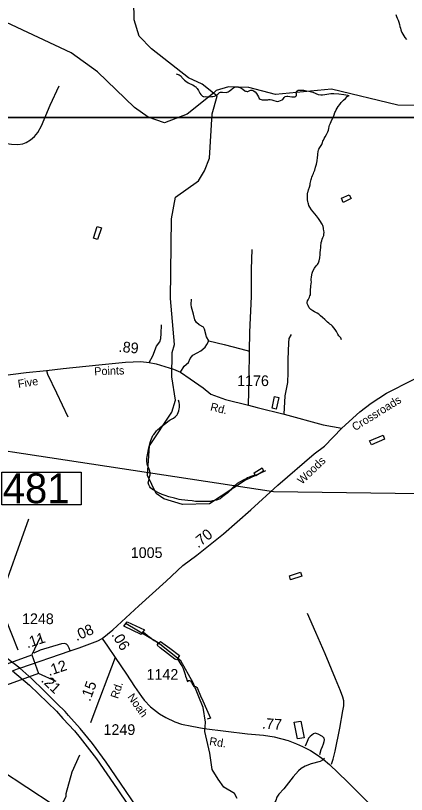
# Model space of a CAD drawing. Extents: x 2082433 to 2279600, y 546599 to 755198.
# Drawn here: x 2159193 to 2163771, y 578053 to 587174 of the extents above; entities that cross this region are included whole.
import ezdxf

# ---------------------------------------------------------------- set-up
doc = ezdxf.new("R2010")
doc.units = 0
for name, color, linetype in [('Exist Boundary Political Fire Districts', 7, 'Continuous'), ('Exist Hydrographic Creek Single Shore', 7, 'Continuous'), ('Exist Hydrographic Misc Water Feature', 7, 'Continuous'), ('Exist Road Non-System Type 51', 7, 'Continuous'), ('Exist Road Primary Interstate Divided Center Attributed', 7, 'Continuous'), ('Exist Road Secondary Mileage Hundredths English Label', 7, 'Continuous'), ('Exist Road Secondary Structure Standard Bridge CELL', 7, 'Continuous'), ('Exist Road Secondary Structure Standard Bridge Number Label', 7, 'Continuous'), ('Exist Road Secondary Type 51 Attributed', 7, 'Continuous'), ('Exist Road Secondary Type 51 Label', 7, 'Continuous'), ('Exist Road Secondary Type 51 Number Label', 7, 'Continuous'), ('Map Preparation Inset Cut Line', 7, 'Continuous')]:
    doc.layers.add(name, color=color, linetype=linetype)

msp = doc.modelspace()

# ---------------------------------------------------------------- linework, layer by layer
at = {"layer": 'Exist Boundary Political Fire Districts'}
msp.add_lwpolyline([(2156045.8, 582536.1), (2162215, 581602.2), (2166199.7, 581546), (2171562.1, 577419.8), (2171565.7, 577419.7), (2171748.4, 577413.3), (2171931.6, 577404.5), (2172114.5, 577393.2), (2172311.9, 577379.3), (2172381.2, 577369.3), (2172495.2, 577343.9), (2172561.1, 577323.9), (2172671, 577281.8), (2172779.2, 577227.5), (2172880.9, 577163.7), (2172977.5, 577089.7), (2173065.3, 577007.2), (2173144, 576918.7), (2173143.2, 576203.2), (2173430.5, 576262.8), (2177377.7, 577081.9)], dxfattribs=at)
at = {"layer": 'Exist Hydrographic Creek Single Shore'}
for points in [[(2161510.5, 586264.5), (2161376.4, 586372.1), (2161218.5, 586444.2), (2160783.4, 586784.4), (2160640.4, 586934.8), (2160581.4, 587126.3), (2160569.5, 587792.4), (2160535.5, 587898.1), (2160476.4, 589490.2), (2160491.4, 589765.4), (2160614.4, 590097.6), (2161010.4, 590785), (2161092.4, 591068.7), (2161090.3, 591367.2), (2160980.4, 591668), (2160710.4, 591909.6)], [(2161510.5, 586264.5), (2161203.5, 586021.3), (2160937.4, 585918.5), (2160746.5, 585984.7), (2160587.3, 586099.4), (2160151.4, 586515), (2159842.4, 586737.8), (2158948.3, 587156), (2158815.5, 587171.9)], [(2166925.6, 586220.5), (2166718.4, 586320.1), (2166419.8, 586382.1), (2166242.6, 586306.6), (2165335.6, 586095.3), (2165127.5, 586076.5), (2164376.6, 586154), (2163927.5, 586120.4), (2163669.5, 586125.6), (2162893.4, 586311.9), (2162235.4, 586249.8), (2161926.6, 586331.5), (2161685.4, 586339.7), (2161543.5, 586296.6), (2161510.5, 586264.5)], [(2161787.4, 578006.6), (2161758.1, 578062), (2161632.6, 578138.6), (2161564.2, 578233.1), (2161494.1, 578345.5), (2161466.4, 578537.7), (2161407.8, 578788.6), (2161415.9, 578899.4), (2161389.9, 579072.1), (2161272.6, 579358.9), (2161129.2, 579616.3), (2160863.3, 579828.5), (2160487.3, 580049.7)], [(2159633.4, 577931.1), (2159014.3, 578337.2)]]:
    msp.add_lwpolyline(points, dxfattribs=at)
at = {"layer": 'Exist Hydrographic Misc Water Feature'}
for points in [[(2163645.4, 587185.9), (2163655.4, 587162.1), (2163662.2, 587144), (2163671.9, 587119.8), (2163680.1, 587095.9), (2163688.3, 587070), (2163694.4, 587046.3), (2163700.4, 587028.3), (2163706.7, 587008.3), (2163710.4, 586994.4), (2163718.4, 586976.1), (2163727, 586956.2), (2163739.1, 586936.5), (2163752.6, 586916.6), (2163771.1, 586894.7)], [(2161074.5, 586493.7), (2161096.6, 586485.5), (2161108.3, 586479.7), (2161120.2, 586471.8), (2161130.2, 586463.8), (2161136.6, 586455.9), (2161140.9, 586448), (2161146.6, 586441.9), (2161158.7, 586429.9), (2161172.9, 586418), (2161186.6, 586406.2), (2161215.1, 586388.5), (2161239.1, 586376.8), (2161267.4, 586362.8), (2161284.8, 586350.8), (2161294.9, 586344.8), (2161302.9, 586339.2), (2161309.2, 586333), (2161319.1, 586318.9), (2161333.4, 586297.3), (2161351.9, 586265.2), (2161363.6, 586249.3), (2161373.4, 586239.3), (2161383.7, 586231.7), (2161393.7, 586225.7), (2161397.6, 586223.5)], [(2161565.4, 586258.5), (2161569.5, 586260.4), (2161573.6, 586266.6), (2161581.1, 586274.4), (2161593.4, 586276.6), (2161605.3, 586276.8), (2161615.2, 586276.6), (2161663.4, 586272.9), (2161671.4, 586277), (2161681.4, 586281.1), (2161693.3, 586289.1), (2161709.1, 586299.3), (2161725.1, 586311.4), (2161735.1, 586321.3), (2161745.2, 586329.5), (2161761, 586337.7), (2161780.9, 586339.5), (2161802.6, 586337.8), (2161829.1, 586327.8), (2161855.1, 586314.1), (2161879.1, 586294.2), (2161886.9, 586290.2), (2161893.4, 586288.5), (2161903.3, 586286.1), (2161913.1, 586286.3), (2161921.1, 586288.3), (2161937.1, 586298.5), (2161949, 586300.7), (2161965.2, 586300.7), (2161981.2, 586294.7), (2161999.2, 586283), (2162015.4, 586261.1), (2162037.8, 586221.2), (2162047.4, 586203.1), (2162057.7, 586195.1), (2162067.7, 586189.5), (2162079.8, 586187.3), (2162101.6, 586185.6), (2162125.4, 586185.7), (2162147.7, 586187.5), (2162157.5, 586189.7), (2162173.5, 586192.1), (2162195.5, 586188), (2162217.6, 586180.2), (2162243.9, 586172.2), (2162259.9, 586168.5), (2162277.9, 586172.3), (2162295.5, 586178.6), (2162313.4, 586186.8), (2162323.8, 586192.5), (2162339.4, 586212.9), (2162351.3, 586224.9), (2162369.4, 586229), (2162383.3, 586229), (2162405.7, 586227.2), (2162429.6, 586223.2), (2162451.4, 586221.5), (2162461.6, 586223.7), (2162475.4, 586229.7), (2162481.3, 586239.8), (2162481.3, 586247.4), (2162481.3, 586257.6), (2162479.1, 586269.7), (2162483, 586285.7), (2162491.2, 586293.8), (2162502.6, 586299.7), (2162523.2, 586301.9), (2162544.7, 586301.9), (2162568.9, 586301.9), (2162600.9, 586294.2), (2162627.1, 586288.2), (2162656.8, 586280.5), (2162672.6, 586276.5), (2162737.4, 586248.9), (2162767.4, 586245.1), (2162787.3, 586247.4), (2162813.1, 586249.6), (2162839.3, 586253.7), (2162887.1, 586259.9), (2162919.1, 586260), (2162977.1, 586256.4), (2163037, 586248.6), (2163085.4, 586242.9), (2163101.2, 586238.9)], [(2162118.5, 581843.5), (2161886.3, 581733.3), (2161462.5, 581456.5), (2161146.3, 581446.5), (2160929.4, 581513.2), (2160837.5, 581577.4), (2160736.4, 581786.1), (2160759.4, 582136.6), (2161023.5, 582528.2), (2161064.5, 582671.7), (2161021.4, 582944.8), (2161027.4, 583230.1), (2161052.4, 583321.4), (2161007.5, 583860.3), (2161019.4, 584794.9), (2161067.4, 585046.6), (2161333.5, 585238), (2161407.3, 585354.6), (2161464.4, 585504.3), (2161495.5, 586022), (2161552.5, 586230.8), (2161510.5, 586264.5)], [(2161397.6, 586223.5), (2161417.5, 586225.7), (2161437.6, 586223.9), (2161461.4, 586224), (2161485.6, 586226), (2161503.4, 586226.1), (2161523.7, 586230.4), (2161543.8, 586238.3), (2161551.6, 586244.4), (2161565, 586252.4), (2161565.4, 586258.5)], [(2162686, 585341), (2162696, 585363), (2162705.9, 585399.1), (2162715.7, 585435.4), (2162725.5, 585473.3), (2162730.9, 585511.4), (2162733.1, 585539.4), (2162732.7, 585555.3), (2162736.8, 585579.4), (2162740.7, 585603.2), (2162744.6, 585611.1), (2162754.5, 585629.5), (2162764.5, 585641.3), (2162772.5, 585651.5), (2162778.4, 585663.6), (2162782.5, 585675.5), (2162786.2, 585689.5), (2162790.1, 585703.5), (2162798.1, 585715.7), (2162808, 585735.7), (2162817.6, 585753.7), (2162835.7, 585779.8), (2162843.9, 585795.6), (2162851.6, 585811.9), (2162857.4, 585831.7), (2162861.7, 585851.7), (2162865.2, 585875.9), (2162869.3, 585889.9), (2162880.8, 585916.1), (2162898.6, 585954), (2162912.8, 585982.3), (2162924.6, 586010.1), (2162933.9, 586038.3), (2162940, 586052.4), (2162946.2, 586068.5), (2162958.1, 586088.2), (2162972, 586108.4), (2162989.6, 586132.5), (2163007.7, 586156.5), (2163035.4, 586184.8), (2163055.3, 586204.9), (2163077.2, 586227.1), (2163101.2, 586238.9)], [(2162968.7, 583443.3), (2162950.7, 583475.2), (2162934.7, 583499.1), (2162920.3, 583517.1), (2162906.2, 583535.1), (2162890.2, 583550.9), (2162874.4, 583560.5), (2162860.3, 583572.8), (2162846.1, 583584.7), (2162814.1, 583614.3), (2162785.8, 583638.4), (2162765.7, 583658.1), (2162743.6, 583676), (2162723.5, 583688), (2162695.4, 583705.6), (2162675.3, 583717.6), (2162661.2, 583725.4), (2162651.1, 583733.4), (2162643.1, 583741.5), (2162633.3, 583751.5), (2162618.9, 583777.2), (2162606.8, 583801.3), (2162606.8, 583807.4), (2162606.8, 583815.1), (2162612.6, 583833.3), (2162618.7, 583845.4), (2162624.7, 583853.4), (2162634.3, 583875.5), (2162640.4, 583891.1), (2162646.6, 583905.2), (2162648.2, 583917.5), (2162648.2, 583935.4), (2162648.2, 583953.2), (2162647.8, 583971.2), (2162649.9, 583991.5), (2162651.5, 584009.5), (2162655.6, 584033.2), (2162657.5, 584055.2), (2162655.6, 584071.3), (2162655.4, 584083.1), (2162657.1, 584113.3), (2162666.9, 584157.2), (2162674.9, 584179.5), (2162694.4, 584215.5), (2162714.5, 584243.7), (2162730.3, 584259.6), (2162736.2, 584271.7), (2162742.1, 584279.7), (2162749.9, 584301.6), (2162756.1, 584338), (2162759.8, 584378), (2162761.2, 584399.7), (2162763.5, 584427.8), (2162767, 584460.1), (2162769, 584481.6), (2162770.9, 584503.6), (2162772.9, 584517.9), (2162778.9, 584535.7), (2162784.4, 584553.9), (2162792.4, 584573.8), (2162802.2, 584599.9), (2162804.3, 584614.2), (2162805.9, 584632.2), (2162803.9, 584656), (2162800.2, 584674), (2162797.9, 584684.1), (2162793.6, 584705.8), (2162789.7, 584715.8), (2162783.6, 584730.1), (2162777.4, 584741.9), (2162765.5, 584761.6), (2162755.5, 584775.7), (2162739.1, 584799.6), (2162719, 584827.4), (2162697, 584853.4), (2162676.7, 584875.1), (2162658.7, 584899), (2162640.6, 584928.9), (2162628.3, 584949), (2162622.4, 584968.9), (2162618.3, 584982.9), (2162614.2, 584996.9), (2162612.1, 585014.7), (2162611.9, 585028.9), (2162612.1, 585050.8), (2162612.1, 585070.6), (2162613.4, 585086.7), (2162617.7, 585104.7), (2162619.9, 585114.9), (2162625.5, 585132.7), (2162634.9, 585164.9), (2162643.1, 585190.9), (2162645, 585208.9), (2162649.1, 585239), (2162654.6, 585254.8), (2162658.7, 585266.8), (2162662.4, 585280.8), (2162670.4, 585303.2), (2162680.4, 585325.2), (2162686, 585341)], [(2163099.6, 585075.7), (2163124.2, 585031.8), (2163028.2, 584987.1), (2163009.9, 585034.9), (2163099.6, 585075.7)], [(2160200.9, 584689.4), (2160153.6, 584553.4), (2160105.2, 584568.8), (2160146.6, 584703.2), (2160200.9, 584689.4)], [(2163011, 583375.6), (2163005.2, 583389.5), (2163000.9, 583399.5), (2162987, 583415.4), (2162980.8, 583423.6), (2162968.7, 583443.3)], [(2162000.5, 581792.3), (2161982.4, 581788.6), (2161970.1, 581784.3), (2161946.3, 581776.2), (2161928.7, 581768.3), (2161910.9, 581760), (2161892.6, 581749.8), (2161872.7, 581739.8), (2161848.9, 581727.6), (2161822.7, 581715.8), (2161786.6, 581693.2), (2161767.1, 581675.1), (2161753.2, 581663), (2161733.3, 581642.9), (2161709.5, 581614.9), (2161693.5, 581599), (2161679.8, 581586.9), (2161650, 581564.7), (2161602.1, 581526.5), (2161596.3, 581522.5), (2161590.2, 581516.5), (2161576.4, 581510.1), (2161546.3, 581500), (2161524.3, 581494), (2161498.1, 581489.9), (2161476.4, 581483.8), (2161440.1, 581483.6), (2161382.2, 581483.1), (2161360.5, 581485.1), (2161326.5, 581485), (2161298.4, 581484.8), (2161262.3, 581490.6), (2161208.6, 581494.3), (2161174.3, 581497.9), (2161136.2, 581503.6), (2161110.5, 581507.5), (2161080.4, 581515.3), (2161052.3, 581523.2), (2160986.1, 581538.9), (2160946.3, 581552.6), (2160910.4, 581566.6), (2160865.9, 581586.3), (2160833.9, 581600), (2160811.8, 581615.9), (2160797.4, 581623.8), (2160773.4, 581643.6), (2160765.9, 581655.7), (2160755.4, 581669.5), (2160751.5, 581679.4), (2160749.2, 581689.4), (2160747.4, 581703.5), (2160749, 581715.4), (2160753.1, 581733.5), (2160757, 581743.4), (2160762.8, 581773.4), (2160769.1, 581795.6), (2160770.6, 581817.6), (2160766.7, 581837.6), (2160758.5, 581861.6), (2160748.6, 581881.4), (2160738.2, 581905.3), (2160734.1, 581919.3), (2160732, 581933.4), (2160729.6, 581951.1), (2160729.6, 581969.4), (2160731.8, 581987.3), (2160735.5, 582009.5), (2160741.2, 582049.6), (2160751.1, 582093.5), (2160760.9, 582141.5), (2160770.6, 582173.7), (2160778.6, 582199.6), (2160784.1, 582217.5), (2160792.1, 582237.8), (2160801.9, 582255.7), (2160810.4, 582269.8), (2160825.9, 582287.8), (2160843.8, 582309.8), (2160859.6, 582326.1), (2160875.6, 582339.9), (2160887.9, 582350.2), (2160913.7, 582372.3), (2160931.3, 582384.2), (2160951.4, 582400.2), (2160977.1, 582418.7), (2160991.4, 582430.7), (2161004.9, 582440.8), (2161024.8, 582450.8), (2161042.7, 582461), (2161060.7, 582474.9), (2161072.6, 582486.9), (2161084.5, 582497.3), (2161090.9, 582507.3), (2161104.4, 582545), (2161110.1, 582567.2), (2161112.4, 582585.2), (2161114.2, 582601.1), (2161114.2, 582619.3), (2161107.9, 582643), (2161099.9, 582668.9)], [(2162274.8, 582699.8), (2162245.7, 582563.5), (2162197.9, 582577.2), (2162227.1, 582713.5), (2162274.8, 582699.8)], [(2163499.2, 582258.9), (2163515.6, 582215), (2163360, 582146), (2163337.6, 582195.7), (2163499.2, 582258.9)], [(2162000.5, 581792.3), (2161988.2, 581818.5), (2162082.1, 581879), (2162097.9, 581839.2), (2162006.4, 581782.5), (2162000.5, 581792.3)], [(2162530.5, 580657.8), (2162546.7, 580609.9), (2162411, 580565.1), (2162400.9, 580611.3), (2162530.5, 580657.8)], [(2160683.2, 579955.6), (2160663.1, 579927.8), (2160458.9, 580022.4), (2160498.5, 580074.8), (2160702.9, 579981.9), (2160683.2, 579955.6)], [(2160683.2, 579955.6), (2160705.2, 579939.7), (2160737.4, 579916.2), (2160759.5, 579898.3), (2160799.5, 579868.3), (2160817.5, 579856.6), (2160841.7, 579840.8), (2160855.9, 579826.9), (2160867.8, 579818.7)], [(2160867.8, 579818.7), (2160889.5, 579844.9), (2161000, 579767.4), (2161112.6, 579680.3), (2161084.7, 579636.2)], [(2161084.7, 579636.2), (2161080.8, 579628.3), (2161058.7, 579638.1), (2160886.2, 579770.9), (2160851.6, 579800.8), (2160867.8, 579818.7)], [(2161084.7, 579636.2), (2161092.7, 579628.1), (2161103, 579612.4), (2161114.9, 579592.3), (2161129.2, 579574.3), (2161139.1, 579558.7), (2161149.5, 579542.5), (2161155.2, 579528.7), (2161163.7, 579504.7), (2161171.4, 579480.8), (2161177.6, 579458.7), (2161184, 579438.7), (2161194.4, 579408.8), (2161200.4, 579390.9), (2161205.9, 579379), (2161208.4, 579373)], [(2161208.4, 579373), (2161205.9, 579379), (2161214.1, 579387.1), (2161228, 579389.1), (2161242.4, 579383.3), (2161254.3, 579365.2), (2161270.1, 579335.3), (2161276.2, 579321.3), (2161282.4, 579317.2), (2161286.7, 579315.3), (2161298.8, 579315.6), (2161308.6, 579311.6), (2161314.4, 579305.5), (2161322.8, 579293.7), (2161359.1, 579207.9), (2161385.5, 579150), (2161430, 579052.4), (2161476.6, 578944.8), (2161436.6, 578934.2)], [(2162534.4, 578910.6), (2162571.1, 578714.9), (2162493.8, 578702.2), (2162454.5, 578900), (2162534.4, 578910.6)]]:
    msp.add_lwpolyline(points, dxfattribs=at)
at = {"layer": 'Exist Road Non-System Type 51'}
for points in [[(2159036.9, 585684), (2159145.1, 585668.2), (2159218.6, 585664.2), (2159276.2, 585672.1), (2159317.9, 585688), (2159367.5, 585717.8), (2159413.2, 585757.5), (2159452.9, 585803.2), (2159496.6, 585882.6), (2159595.9, 586124.8), (2159704.1, 586353.2)], [(2161930.8, 583243.9), (2161936.7, 583466.2), (2161956.6, 583883.2), (2161956.6, 584202.9), (2161965.5, 584435.2)], [(2161457.2, 583365), (2161428.5, 583410.7), (2161406.6, 583500), (2161394.7, 583525.8), (2161341.1, 583553.6), (2161311.3, 583579.4), (2161293.4, 583611.2), (2161277.6, 583678.7), (2161251.7, 583760.1), (2161247.8, 583791.9), (2161251.7, 583853.4)], [(2160757.4, 583110.8), (2160799.1, 583188.3), (2160842.7, 583301.5), (2160880.5, 583353.1), (2160894.4, 583390.8), (2160896.3, 583452.4), (2160900.3, 583551.6)], [(2162337.8, 582505.3), (2162349.7, 582721.7), (2162365.6, 582799.1), (2162381.5, 582876.6), (2162385.5, 582993.7), (2162385.5, 583144.6), (2162392.4, 583341.2), (2162398.4, 583390.8), (2162426.2, 583440.4)], [(2161122.7, 582997.7), (2161167.4, 583067.2), (2161217, 583112.8), (2161238.8, 583156.5), (2161268.6, 583196.2), (2161320.2, 583226), (2161363.9, 583249.8), (2161413.6, 583291.5), (2161433.4, 583321.3), (2161457.2, 583365)], [(2161457.2, 583365), (2161634.9, 583321.3), (2161829.5, 583271.7), (2161930.8, 583243.9)], [(2161921.9, 582610.5), (2161929.8, 582930.2), (2161930.8, 583243.9)], [(2159556.1, 583017.5), (2159568.1, 582975.8), (2159673.3, 582757.4), (2159806.3, 582475.5)], [(2162893.3, 578407.6), (2162913.5, 578465.4), (2162936.6, 578559.2), (2162990, 578827.8), (2163024.6, 579032.8), (2163037.6, 579089.1), (2163039.1, 579115.1), (2163036.2, 579148.3), (2163024.6, 579193), (2162997.2, 579266.7), (2162938, 579408.2), (2162818.2, 579698.4), (2162708.5, 579951), (2162613.2, 580173.3)], [(2162757.5, 578520.2), (2162772, 578579.4), (2162786.4, 578615.5), (2162799.4, 578647.3), (2162806.6, 578671.8), (2162811, 578692.1), (2162808.1, 578710.8), (2162789.3, 578729.6), (2162735.9, 578757), (2162702.7, 578770), (2162682.5, 578762.8), (2162642, 578729.6), (2162621.8, 578710.8), (2162608.8, 578674.7), (2162595.8, 578645.9), (2162582.8, 578617)], [(2162811, 578474), (2162786.4, 578453.8), (2162759, 578439.4), (2162656.5, 578410.5), (2162585.7, 578384.5), (2162536.6, 578358.5), (2162506.3, 578329.7), (2162445.7, 578257.5), (2162333.1, 578120.3), (2162276.8, 578055.4), (2162250.8, 578020.7), (2162239.2, 577981.7), (2162214.7, 577937), (2162168.5, 577882.1), (2162040, 577736.3)]]:
    msp.add_lwpolyline(points, dxfattribs=at)
at = {"layer": 'Exist Road Primary Interstate Divided Center Attributed'}
for points in [[(2159242.3, 579531.4), (2159092.9, 579644.7), (2158913.5, 579777), (2158722.9, 579909.7), (2158689.3, 579930.9), (2158635.8, 579967), (2158460.8, 580074.1), (2158026.7, 580323.2), (2157492.4, 580624.6), (2157258.8, 580777.8), (2157098.2, 580881.8), (2156923.8, 581016.6), (2156554.5, 581353.5), (2156446.2, 581468.1), (2156283, 581654.3), (2155972.9, 582082.5), (2155627.1, 582569.8)], [(2159156.4, 579500.8), (2159356.9, 579333.3), (2159672.6, 579026.3), (2159748, 578943.8), (2159882.5, 578796.5), (2159950.4, 578715.6), (2160140.3, 578470.2), (2160381.3, 578117.7), (2160639.2, 577736), (2160810.4, 577483.1), (2160962.4, 577264.5), (2161209.2, 576931.9), (2161369.6, 576758.9), (2161457.9, 576680.3), (2161636.2, 576513.5), (2161844.7, 576364.7), (2162079.3, 576212.8), (2162270.1, 576104.7), (2162717.4, 575928.4)], [(2160703.3, 577770.2), (2160481, 578099), (2160255.5, 578429.1), (2160093, 578650.2), (2159951, 578823.3), (2159812.8, 578976.8), (2159771.7, 579022.6), (2159678.2, 579114.1), (2159518.2, 579273.5), (2159384.3, 579404.9), (2159242.3, 579531.4)]]:
    msp.add_lwpolyline(points, dxfattribs=at)
at = {"layer": 'Exist Road Secondary Mileage Hundredths English Label'}
msp.add_lwpolyline([(2159224.5, 579743.5), (2158995.7, 580305), (2159349.2, 581282.5)], dxfattribs=at)
at = {"layer": 'Exist Road Secondary Structure Standard Bridge CELL'}
for p, q in [((2159479.3, 579893.1), (2159383, 579688.3)), ((2159666.3, 579374.1), (2159461.5, 579470.4))]:
    msp.add_line(p, q, dxfattribs=at)
msp.add_lwpolyline([(2159461.5, 579470.4), (2158995.1, 579302.4), (2158916.6, 579520.3), (2159383, 579688.3)], close=True, dxfattribs=at)
at = {"layer": 'Exist Road Secondary Structure Standard Bridge Number Label'}
msp.add_lwpolyline([(2159030.3, 581828.1), (2159959.3, 581828.1), (2159959.3, 581444), (2159030.3, 581444)], close=True, dxfattribs=at)
at = {"layer": 'Exist Road Secondary Type 51 Attributed'}
for points in [[(2163013.9, 582340.5), (2163226.3, 582535.1), (2163357.4, 582636.3), (2163536.7, 582752.5), (2163844.8, 582910.3), (2164064.2, 583025.5), (2164221, 583118.8), (2164371.9, 583247.8), (2164648.9, 583519.9), (2165062.9, 583928.9), (2165298.2, 584155.2), (2165413.3, 584280.3), (2165519.6, 584393.5), (2165628.1, 584542.4)], [(2159044.9, 582958), (2159316.8, 582993.6), (2159556.1, 583017.5), (2159748.7, 583039.4), (2160168.1, 583082.5), (2160480.8, 583117), (2160660.1, 583124.7), (2160757.4, 583110.8), (2160840.8, 583096.9), (2161041.3, 583033.4), (2161122.7, 582997.7), (2161235.9, 582920.2), (2161390.7, 582813), (2161481, 582740.6), (2161650.2, 582679.9), (2161921.9, 582610.5), (2162020.9, 582585.2), (2162337.8, 582505.3), (2162795.5, 582382.2), (2163013.9, 582340.5)], [(2160205.4, 579878.6), (2160330.9, 579981.2), (2160637, 580260.8), (2160957.5, 580551.6), (2161153.6, 580732.9), (2161314.8, 580856.4), (2161627.3, 581105.4), (2161948.3, 581384.2), (2162264.8, 581673), (2162689.2, 582043.5), (2162809.4, 582132), (2163013.9, 582340.5)], [(2159833.9, 579735.2), (2159938.8, 579767.9), (2160157.3, 579851.4), (2160205.4, 579878.6)], [(2160205.4, 579878.6), (2160269, 579790.6), (2160358.6, 579655.4)], [(2159833.9, 579735.2), (2159820.9, 579767.8), (2159806.2, 579798.8), (2159788.3, 579813.4), (2159765.5, 579819.9), (2159729.7, 579816.7), (2159479.6, 579742.4), (2159407.1, 579709.2)], [(2159242.3, 579531.4), (2159833.9, 579735.2)], [(2160358.6, 579655.4), (2160316.2, 579544.6), (2160133.7, 579060.7), (2160070.2, 578891.3)], [(2160358.6, 579655.4), (2160493.2, 579461.5), (2160585.6, 579317.1), (2160666.5, 579199.2), (2160700.7, 579155.2), (2160772.4, 579078.6), (2160876.7, 578998.8), (2160951.6, 578953.2), (2161059.1, 578904.3), (2161135.7, 578876.6), (2161256.3, 578851.4), (2161399.6, 578823.7), (2161909.6, 578762.6), (2162095.3, 578747.1), (2162220.8, 578729.2), (2162383.7, 578684.4), (2162481.5, 578646.9), (2162553.2, 578615.9), (2162647.7, 578567), (2162737.3, 578508.4), (2162794.3, 578467.7), (2162869.2, 578401.7), (2163077.8, 578202.9), (2163364.5, 577914.5)], [(2159156.4, 579500.8), (2159216, 579523.7), (2159242.3, 579531.4)], [(2157137.9, 575615), (2157374.4, 575806.9), (2157726.8, 576105.7), (2158677.4, 576944.6), (2159036.2, 577263.6), (2159517.4, 577698.5), (2159558.8, 577731.4), (2159645.6, 577815.6), (2159694.9, 577875), (2159751.3, 577962.2), (2159785.3, 578027), (2159783.4, 578065.2), (2159855.1, 578316.1), (2159943.7, 578517.2)]]:
    msp.add_lwpolyline(points, dxfattribs=at)
at = {"layer": 'Map Preparation Inset Cut Line'}
for points in [[(2125488.3, 630228.2), (2201171.6, 630228.2), (2201171.6, 601522.9), (2185962.8, 601519.6), (2185962.8, 585979.7), (2125488.3, 585979.7)], [(2133614.2, 585979.7), (2209297.4, 585979.7), (2209297.4, 557274.4), (2194088.6, 557271.1), (2194088.6, 546598.7), (2133614.2, 546598.7)]]:
    msp.add_lwpolyline(points, close=True, dxfattribs=at)

# ---------------------------------------------------------------- texts
at = {"layer": 'Exist Road Secondary Mileage Hundredths English Label'}
for s, rotation, p in [('.89', 354.80241, (2160396.3, 583236.9)), ('.70', 38.54376, (2161330.4, 580931.8)), ('.08', 23.38533, (2159907.3, 579848.1)), ('.11', 18.15712, (2159331.1, 579764)), ('.06', 301.06361, (2160312.2, 579924.6)), ('.12', 18.59714, (2159584.8, 579438.9)), ('.21', 317.03593, (2159483, 579381.9)), ('.15', 69.75941, (2160064.5, 579134)), ('.77', 356.46543, (2162076.5, 578823.3))]:
    msp.add_text(s, height=125, rotation=rotation, dxfattribs=at).set_placement(p)
at = {"layer": 'Exist Road Secondary Structure Standard Bridge Number Label'}
msp.add_text('481', height=350, rotation=360, dxfattribs=at).set_placement((2159042.9, 581463.7))
at = {"layer": 'Exist Road Secondary Type 51 Label'}
for s, rotation, p in [('Points', 1.93734, (2160115.3, 582960.4)), ('Five', 8.92643, (2159226.3, 582812.3)), ('Crossroads', 31.92973, (2163169.1, 582306)), ('Rd.', 346.51378, (2161467.3, 582550.8)), ('Woods', 43.68832, (2162546.5, 581677.9)), ('Rd.', 72.11166, (2160392.3, 579167.3)), ('Noah', 305.33732, (2160498.3, 579193.7)), ('Rd.', 351.11955, (2161456.5, 578632))]:
    msp.add_text(s, height=95, rotation=rotation, dxfattribs=at).set_placement(p)
at = {"layer": 'Exist Road Secondary Type 51 Number Label'}
for s, p in [('1176', (2161788, 582835.3)), ('1005', (2160541.7, 580822)), ('1248', (2159268.1, 580047.5)), ('1142', (2160726.7, 579395.8)), ('1249', (2160222.6, 578749.7))]:
    msp.add_text(s, height=125, dxfattribs=at).set_placement(p)

doc.saveas('drawing.dxf')
